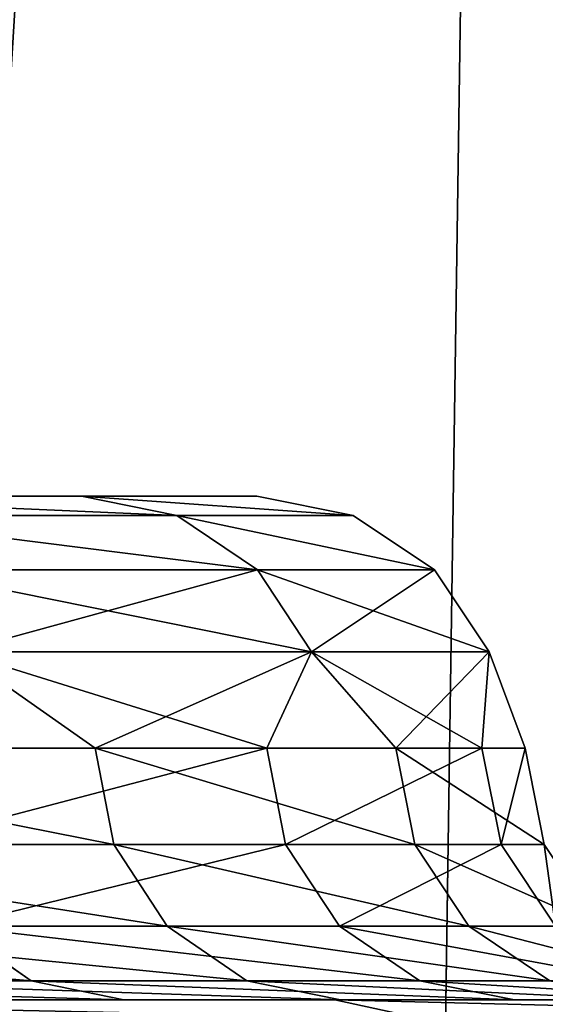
# Model space of a CAD drawing. Extents: x 0.03 to 6.33, y -5.07 to 0.
# Tile 443 of 454: x 5.82 to 5.9, y -1.65 to -1.5. Entities that reach past the tile are written whole.
import ezdxf

# ---------------------------------------------------------------- set-up
doc = ezdxf.new("R2010")
doc.units = 0
doc.header["$MEASUREMENT"] = 0
doc.layers.get('0').update_dxf_attribs({"linetype": 'CONTINUOUS'})

# ---------------------------------------------------------------- blocks, each defined once
blk = doc.blocks.new('KINKIET_CERAMICZNY_222_STL')
at = {"color": 0}
for p, q in [((5.90874, 0, -1.5748), (5.8838, -1.69291, -1.61724)), ((5.90874, 0, -1.5748), (5.8838, -1.69291, -1.61724)), ((5.7728, -1.5748, -0.67104), (5.8274, -1.5748, -0.4054)), ((5.8274, -1.5748, 0.4054), (5.7728, -1.5748, 0.67104)), ((5.7728, -1.5748, -0.67104), (5.8274, -1.5748, -0.4054)), ((5.8274, -1.5748, 0.4054), (5.7728, -1.5748, 0.67104)), ((5.8274, -1.5748, -0.4054), (5.85483, -1.5748, -0.1356)), ((5.85483, -1.5748, 0.1356), (5.8274, -1.5748, 0.4054)), ((5.84229, -1.5778, -0.40768), (5.8274, -1.5748, -0.4054)), ((5.84229, -1.5778, -0.40768), (5.8274, -1.5748, -0.4054)), ((5.8274, -1.5748, -0.4054), (5.85483, -1.5748, -0.1356)), ((5.84229, -1.5778, 0.40768), (5.8274, -1.5748, 0.4054)), ((5.85483, -1.5748, 0.1356), (5.8274, -1.5748, 0.4054)), ((5.84229, -1.5778, 0.40768), (5.8274, -1.5748, 0.4054)), ((5.85483, -1.5748, -0.1356), (5.85483, -1.5748, 0.1356)), ((5.86988, -1.5778, -0.13636), (5.85483, -1.5748, -0.1356)), ((5.86988, -1.5778, -0.13636), (5.85483, -1.5748, -0.1356)), ((5.86988, -1.5778, 0.13636), (5.85483, -1.5748, 0.1356)), ((5.85483, -1.5748, -0.1356), (5.85483, -1.5748, 0.1356)), ((5.86988, -1.5778, 0.13636), (5.85483, -1.5748, 0.1356)), ((5.78739, -1.5778, -0.67481), (5.84229, -1.5778, -0.40768)), ((5.84229, -1.5778, 0.40768), (5.78739, -1.5778, 0.67481)), ((5.84229, -1.5778, 0.40768), (5.78739, -1.5778, 0.67481)), ((5.78739, -1.5778, -0.67481), (5.84229, -1.5778, -0.40768)), ((5.84229, -1.5778, -0.40768), (5.86988, -1.5778, -0.13636)), ((5.86988, -1.5778, 0.13636), (5.84229, -1.5778, 0.40768)), ((5.84229, -1.5778, 0.40768), (5.85491, -1.58633, 0.40961)), ((5.84229, -1.5778, 0.40768), (5.85491, -1.58633, 0.40961)), ((5.86988, -1.5778, 0.13636), (5.84229, -1.5778, 0.40768)), ((5.84229, -1.5778, -0.40768), (5.86988, -1.5778, -0.13636)), ((5.84229, -1.5778, -0.40768), (5.85491, -1.58633, -0.40961)), ((5.84229, -1.5778, -0.40768), (5.85491, -1.58633, -0.40961)), ((5.86988, -1.5778, -0.13636), (5.86988, -1.5778, 0.13636)), ((5.86988, -1.5778, 0.13636), (5.88263, -1.58633, 0.13701)), ((5.86988, -1.5778, 0.13636), (5.88263, -1.58633, 0.13701)), ((5.86988, -1.5778, -0.13636), (5.86988, -1.5778, 0.13636)), ((5.86988, -1.5778, -0.13636), (5.88263, -1.58633, -0.13701)), ((5.86988, -1.5778, -0.13636), (5.88263, -1.58633, -0.13701)), ((5.85491, -1.58633, 0.40961), (5.79975, -1.58633, 0.67802)), ((5.79975, -1.58633, -0.67802), (5.85491, -1.58633, -0.40961)), ((5.85491, -1.58633, 0.40961), (5.79975, -1.58633, 0.67802)), ((5.79975, -1.58633, -0.67802), (5.85491, -1.58633, -0.40961)), ((5.88263, -1.58633, 0.13701), (5.85491, -1.58633, 0.40961)), ((5.85491, -1.58633, -0.40961), (5.88263, -1.58633, -0.13701)), ((5.85491, -1.58633, 0.40961), (5.86335, -1.59911, 0.41091)), ((5.85491, -1.58633, 0.40961), (5.86335, -1.59911, 0.41091)), ((5.88263, -1.58633, 0.13701), (5.85491, -1.58633, 0.40961)), ((5.85491, -1.58633, -0.40961), (5.88263, -1.58633, -0.13701)), ((5.85491, -1.58633, -0.40961), (5.86335, -1.59911, -0.41091)), ((5.85491, -1.58633, -0.40961), (5.86335, -1.59911, -0.41091)), ((5.88263, -1.58633, -0.13701), (5.88263, -1.58633, 0.13701)), ((5.88263, -1.58633, 0.13701), (5.89116, -1.59911, 0.13744)), ((5.88263, -1.58633, 0.13701), (5.89116, -1.59911, 0.13744)), ((5.88263, -1.58633, -0.13701), (5.88263, -1.58633, 0.13701)), ((5.88263, -1.58633, -0.13701), (5.89116, -1.59911, -0.13744)), ((5.88263, -1.58633, -0.13701), (5.89116, -1.59911, -0.13744)), ((5.86335, -1.59911, 0.41091), (5.80802, -1.59911, 0.68016)), ((5.80802, -1.59911, -0.68016), (5.86335, -1.59911, -0.41091)), ((5.85637, -1.61417, -0.47172), (5.80802, -1.59911, -0.68016)), ((5.85637, -1.61417, -0.47172), (5.80802, -1.59911, -0.68016)), ((5.80802, -1.59911, -0.68016), (5.86335, -1.59911, -0.41091)), ((5.82953, -1.61417, 0.60449), (5.80802, -1.59911, 0.68016)), ((5.86335, -1.59911, 0.41091), (5.80802, -1.59911, 0.68016)), ((5.82953, -1.61417, 0.60449), (5.80802, -1.59911, 0.68016)), ((5.82953, -1.61417, 0.60449), (5.86335, -1.59911, 0.41091)), ((5.82953, -1.61417, 0.60449), (5.86335, -1.59911, 0.41091)), ((5.85637, -1.61417, -0.47172), (5.86335, -1.59911, -0.41091)), ((5.85637, -1.61417, -0.47172), (5.86335, -1.59911, -0.41091)), ((5.89116, -1.59911, 0.13744), (5.86335, -1.59911, 0.41091)), ((5.86335, -1.59911, -0.41091), (5.89116, -1.59911, -0.13744)), ((5.89004, -1.61417, -0.20301), (5.86335, -1.59911, -0.41091)), ((5.89004, -1.61417, -0.20301), (5.86335, -1.59911, -0.41091)), ((5.86335, -1.59911, -0.41091), (5.89116, -1.59911, -0.13744)), ((5.87655, -1.61417, 0.33778), (5.86335, -1.59911, 0.41091)), ((5.89116, -1.59911, 0.13744), (5.86335, -1.59911, 0.41091)), ((5.87655, -1.61417, 0.33778), (5.86335, -1.59911, 0.41091)), ((5.87655, -1.61417, 0.33778), (5.89116, -1.59911, 0.13744)), ((5.87655, -1.61417, 0.33778), (5.89116, -1.59911, 0.13744)), ((5.89004, -1.61417, -0.20301), (5.89116, -1.59911, -0.13744)), ((5.89004, -1.61417, -0.20301), (5.89116, -1.59911, -0.13744)), ((5.89116, -1.59911, -0.13744), (5.89116, -1.59911, 0.13744)), ((5.89679, -1.61417, 0.06773), (5.89116, -1.59911, -0.13744)), ((5.89679, -1.61417, 0.06773), (5.89116, -1.59911, -0.13744)), ((5.89679, -1.61417, 0.06773), (5.89116, -1.59911, 0.13744)), ((5.89116, -1.59911, -0.13744), (5.89116, -1.59911, 0.13744)), ((5.89679, -1.61417, 0.06773), (5.89116, -1.59911, 0.13744)), ((5.75618, -1.61417, 0.86518), (5.82953, -1.61417, 0.60449)), ((5.75618, -1.61417, 0.86518), (5.82953, -1.61417, 0.60449)), ((5.85637, -1.61417, -0.47172), (5.79611, -1.61417, -0.73575)), ((5.85637, -1.61417, -0.47172), (5.79611, -1.61417, -0.73575)), ((5.82953, -1.61417, 0.60449), (5.83245, -1.62924, 0.60515)), ((5.82953, -1.61417, 0.60449), (5.87655, -1.61417, 0.33778)), ((5.82953, -1.61417, 0.60449), (5.83245, -1.62924, 0.60515)), ((5.82953, -1.61417, 0.60449), (5.87655, -1.61417, 0.33778)), ((5.89004, -1.61417, -0.20301), (5.85637, -1.61417, -0.47172)), ((5.85637, -1.61417, -0.47172), (5.85932, -1.62924, -0.47224)), ((5.85637, -1.61417, -0.47172), (5.85932, -1.62924, -0.47224)), ((5.89004, -1.61417, -0.20301), (5.85637, -1.61417, -0.47172)), ((5.87655, -1.61417, 0.33778), (5.87953, -1.62924, 0.33816)), ((5.87655, -1.61417, 0.33778), (5.89679, -1.61417, 0.06773)), ((5.87655, -1.61417, 0.33778), (5.87953, -1.62924, 0.33816)), ((5.87655, -1.61417, 0.33778), (5.89679, -1.61417, 0.06773)), ((5.89679, -1.61417, 0.06773), (5.89004, -1.61417, -0.20301)), ((5.89004, -1.61417, -0.20301), (5.89303, -1.62924, -0.20323)), ((5.89004, -1.61417, -0.20301), (5.89303, -1.62924, -0.20323)), ((5.89679, -1.61417, 0.06773), (5.89004, -1.61417, -0.20301)), ((5.89679, -1.61417, 0.06773), (5.89979, -1.62924, 0.0678)), ((5.89679, -1.61417, 0.06773), (5.89979, -1.62924, 0.0678)), ((5.83245, -1.62924, 0.60515), (5.75902, -1.62924, 0.86613)), ((5.83245, -1.62924, 0.60515), (5.75902, -1.62924, 0.86613)), ((5.79899, -1.62924, -0.73656), (5.85932, -1.62924, -0.47224)), ((5.79899, -1.62924, -0.73656), (5.85932, -1.62924, -0.47224)), ((5.87953, -1.62924, 0.33816), (5.83245, -1.62924, 0.60515)), ((5.84077, -1.64201, 0.60705), (5.83245, -1.62924, 0.60515)), ((5.87953, -1.62924, 0.33816), (5.83245, -1.62924, 0.60515)), ((5.84077, -1.64201, 0.60705), (5.83245, -1.62924, 0.60515)), ((5.85932, -1.62924, -0.47224), (5.89303, -1.62924, -0.20323)), ((5.86772, -1.64201, -0.47372), (5.85932, -1.62924, -0.47224)), ((5.85932, -1.62924, -0.47224), (5.89303, -1.62924, -0.20323)), ((5.86772, -1.64201, -0.47372), (5.85932, -1.62924, -0.47224)), ((5.89979, -1.62924, 0.0678), (5.87953, -1.62924, 0.33816)), ((5.888, -1.64201, 0.33922), (5.87953, -1.62924, 0.33816)), ((5.89979, -1.62924, 0.0678), (5.87953, -1.62924, 0.33816)), ((5.888, -1.64201, 0.33922), (5.87953, -1.62924, 0.33816)), ((5.89303, -1.62924, -0.20323), (5.89979, -1.62924, 0.0678)), ((5.90154, -1.64201, -0.20387), (5.89303, -1.62924, -0.20323)), ((5.89303, -1.62924, -0.20323), (5.89979, -1.62924, 0.0678)), ((5.90154, -1.64201, -0.20387), (5.89303, -1.62924, -0.20323)), ((5.90832, -1.64201, 0.06801), (5.89979, -1.62924, 0.0678)), ((5.90832, -1.64201, 0.06801), (5.89979, -1.62924, 0.0678)), ((5.84077, -1.64201, 0.60705), (5.76711, -1.64201, 0.86885)), ((5.84077, -1.64201, 0.60705), (5.76711, -1.64201, 0.86885)), ((5.80721, -1.64201, -0.73887), (5.86772, -1.64201, -0.47372)), ((5.8195, -1.65055, -0.74233), (5.80721, -1.64201, -0.73887)), ((5.80721, -1.64201, -0.73887), (5.86772, -1.64201, -0.47372)), ((5.8195, -1.65055, -0.74233), (5.80721, -1.64201, -0.73887)), ((5.888, -1.64201, 0.33922), (5.84077, -1.64201, 0.60705)), ((5.85322, -1.65055, 0.60989), (5.84077, -1.64201, 0.60705)), ((5.888, -1.64201, 0.33922), (5.84077, -1.64201, 0.60705)), ((5.85322, -1.65055, 0.60989), (5.84077, -1.64201, 0.60705)), ((5.86772, -1.64201, -0.47372), (5.90154, -1.64201, -0.20387)), ((5.8803, -1.65055, -0.47594), (5.86772, -1.64201, -0.47372)), ((5.86772, -1.64201, -0.47372), (5.90154, -1.64201, -0.20387)), ((5.8803, -1.65055, -0.47594), (5.86772, -1.64201, -0.47372)), ((5.90832, -1.64201, 0.06801), (5.888, -1.64201, 0.33922)), ((5.90067, -1.65055, 0.34081), (5.888, -1.64201, 0.33922)), ((5.90832, -1.64201, 0.06801), (5.888, -1.64201, 0.33922)), ((5.90067, -1.65055, 0.34081), (5.888, -1.64201, 0.33922)), ((5.73248, -1.65055, -1.00134), (5.8195, -1.65055, -0.74233)), ((5.73248, -1.65055, -1.00134), (5.8195, -1.65055, -0.74233)), ((5.85322, -1.65055, 0.60989), (5.77922, -1.65055, 0.87292)), ((5.85322, -1.65055, 0.60989), (5.77922, -1.65055, 0.87292)), ((5.8195, -1.65055, -0.74233), (5.8803, -1.65055, -0.47594)), ((5.834, -1.65354, -0.74641), (5.8195, -1.65055, -0.74233)), ((5.8195, -1.65055, -0.74233), (5.8803, -1.65055, -0.47594)), ((5.834, -1.65354, -0.74641), (5.8195, -1.65055, -0.74233)), ((5.90067, -1.65055, 0.34081), (5.85322, -1.65055, 0.60989)), ((5.86791, -1.65354, 0.61325), (5.85322, -1.65055, 0.60989)), ((5.90067, -1.65055, 0.34081), (5.85322, -1.65055, 0.60989)), ((5.86791, -1.65354, 0.61325), (5.85322, -1.65055, 0.60989)), ((5.8803, -1.65055, -0.47594), (5.91428, -1.65055, -0.20482)), ((5.89514, -1.65354, -0.47856), (5.8803, -1.65055, -0.47594)), ((5.8803, -1.65055, -0.47594), (5.91428, -1.65055, -0.20482)), ((5.89514, -1.65354, -0.47856), (5.8803, -1.65055, -0.47594)), ((5.73826, -1.65354, -1.47638), (5.86702, -1.65354, -1.22662)), ((5.86702, -1.65354, 1.22662), (5.73826, -1.65354, 1.47638)), ((5.73826, -1.65354, -1.47638), (5.86702, -1.65354, -1.22662)), ((5.86702, -1.65354, 1.22662), (5.73826, -1.65354, 1.47638)), ((5.834, -1.65354, -0.74641), (5.7465, -1.65354, -1.00685)), ((5.834, -1.65354, -0.74641), (5.7465, -1.65354, -1.00685)), ((5.7935, -1.65354, 0.87772), (5.86791, -1.65354, 0.61325)), ((5.7935, -1.65354, 0.87772), (5.86791, -1.65354, 0.61325)), ((5.89514, -1.65354, -0.47856), (5.834, -1.65354, -0.74641)), ((5.89514, -1.65354, -0.47856), (5.834, -1.65354, -0.74641)), ((5.86702, -1.65354, -1.22662), (5.97146, -1.65354, -0.96575)), ((5.97146, -1.65354, 0.96575), (5.86702, -1.65354, 1.22662)), ((5.88073, -1.65654, -1.23288), (5.86702, -1.65354, -1.22662)), ((5.88073, -1.65654, -1.23288), (5.86702, -1.65354, -1.22662)), ((5.86702, -1.65354, -1.22662), (5.97146, -1.65354, -0.96575)), ((5.88073, -1.65654, 1.23288), (5.86702, -1.65354, 1.22662)), ((5.97146, -1.65354, 0.96575), (5.86702, -1.65354, 1.22662)), ((5.88073, -1.65654, 1.23288), (5.86702, -1.65354, 1.22662)), ((5.86791, -1.65354, 0.61325), (5.91562, -1.65354, 0.34268)), ((5.86791, -1.65354, 0.61325), (5.91562, -1.65354, 0.34268)), ((5.9293, -1.65354, -0.20595), (5.89514, -1.65354, -0.47856)), ((5.9293, -1.65354, -0.20595), (5.89514, -1.65354, -0.47856))]:
    blk.add_line(p, q, dxfattribs=at)
mesh = blk.add_polyface(dxfattribs=at)
corners = [(5.90874, 0, -1.5748), (5.72048, -1.69291, -1.86322), (5.67985, 0, -1.91736)]
mesh.append_faces([[corners[k] for k in face] for face in [(0, 1, 2)]], dxfattribs={"color": 0})
mesh = blk.add_polyface(dxfattribs=at)
corners = [(5.67985, 0, 1.91736), (5.80502, -1.69291, 1.74215), (5.90874, 0, 1.5748)]
mesh.append_faces([[corners[k] for k in face] for face in [(0, 1, 2)]], dxfattribs={"color": 0})
mesh = blk.add_polyface(dxfattribs=at)
corners = [(5.90874, 0, -1.5748), (5.8838, -1.69291, -1.61724), (5.72048, -1.69291, -1.86322)]
mesh.append_faces([[corners[k] for k in face] for face in [(0, 1, 2)]], dxfattribs={"color": 0})
mesh = blk.add_polyface(dxfattribs=at)
corners = [(5.90874, 0, 1.5748), (5.80502, -1.69291, 1.74215), (5.90874, -1.69291, 1.5748)]
mesh.append_faces([[corners[k] for k in face] for face in [(0, 1, 2)]], dxfattribs={"color": 0})
mesh = blk.add_polyface(dxfattribs=at)
corners = [(5.90874, 0, -1.5748), (5.90874, -1.69291, -1.5748), (5.8838, -1.69291, -1.61724)]
mesh.append_faces([[corners[k] for k in face] for face in [(0, 1, 2)]], dxfattribs={"color": 0})
mesh = blk.add_polyface(dxfattribs=at)
corners = [(3.45195, -1.5748, -2.66343), (2.91026, -1.5748, -2.66343), (3.1811, -1.5748, -2.67717), (3.72001, -1.5748, -2.62236), (2.64219, -1.5748, -2.62236), (3.98255, -1.5748, -2.55439), (2.37966, -1.5748, -2.55439), (4.23686, -1.5748, -2.4602), (3.1811, -1.5748, -2.48031), (3.44037, -1.5748, -2.46673), (3.69679, -1.5748, -2.42611), (4.48034, -1.5748, -2.34077), (3.94756, -1.5748, -2.35892), (4.18994, -1.5748, -2.26588), (4.71048, -1.5748, -2.19732), (4.42126, -1.5748, -2.14802), (4.92493, -1.5748, -2.03132), (4.63899, -1.5748, -2.00662), (5.12149, -1.5748, -1.84448), (4.84076, -1.5748, -1.84323), (5.29814, -1.5748, -1.63871), (5.02434, -1.5748, -1.65965), (5.18772, -1.5748, -1.45789), (5.45306, -1.5748, -1.41612), (5.32912, -1.5748, -1.24016), (5.58467, -1.5748, -1.17901), (5.44698, -1.5748, -1.00883), (5.69162, -1.5748, -0.92979), (5.54002, -1.5748, -0.76646), (5.7728, -1.5748, -0.67104), (5.60722, -1.5748, -0.51569), (5.8274, -1.5748, -0.4054), (5.64783, -1.5748, -0.25926), (5.85483, -1.5748, -0.1356), (5.66142, -1.5748), (5.85483, -1.5748, 0.1356), (5.64783, -1.5748, 0.25926), (5.8274, -1.5748, 0.4054), (5.60722, -1.5748, 0.51569), (5.7728, -1.5748, 0.67104), (5.54002, -1.5748, 0.76646), (5.69162, -1.5748, 0.92979), (5.44698, -1.5748, 1.00883), (5.58467, -1.5748, 1.17901), (5.32912, -1.5748, 1.24016), (5.45306, -1.5748, 1.41612), (5.18772, -1.5748, 1.45789), (5.29814, -1.5748, 1.63871), (5.02434, -1.5748, 1.65965), (5.12149, -1.5748, 1.84448), (4.84076, -1.5748, 1.84323), (4.63899, -1.5748, 2.00662), (4.92493, -1.5748, 2.03132), (4.42126, -1.5748, 2.14802), (4.71048, -1.5748, 2.19732), (4.18994, -1.5748, 2.26588), (4.48034, -1.5748, 2.34077), (3.94756, -1.5748, 2.35892), (4.23686, -1.5748, 2.4602), (3.69679, -1.5748, 2.42611), (3.44037, -1.5748, 2.46673), (3.98255, -1.5748, 2.55439), (3.1811, -1.5748, 2.48031), (2.12535, -1.5748, -2.4602), (2.92184, -1.5748, -2.46673), (2.66542, -1.5748, -2.42611), (1.88187, -1.5748, -2.34077), (2.41464, -1.5748, -2.35892), (2.17227, -1.5748, -2.26588), (1.65172, -1.5748, -2.19732), (1.94094, -1.5748, -2.14802), (1.43727, -1.5748, -2.03132), (1.72321, -1.5748, -2.00662), (1.24071, -1.5748, -1.84448), (1.52145, -1.5748, -1.84323), (1.06406, -1.5748, -1.63871), (1.33787, -1.5748, -1.65965), (1.17449, -1.5748, -1.45789), (0.90914, -1.5748, -1.41612), (1.03309, -1.5748, -1.24016), (0.77753, -1.5748, -1.17901), (0.91522, -1.5748, -1.00883), (0.67058, -1.5748, -0.92979), (0.82218, -1.5748, -0.76646), (0.5894, -1.5748, -0.67104), (0.75499, -1.5748, -0.51569), (0.53481, -1.5748, -0.4054), (0.71437, -1.5748, -0.25926), (0.50737, -1.5748, -0.1356), (0.70079, -1.5748), (0.50737, -1.5748, 0.1356), (0.71437, -1.5748, 0.25926), (0.53481, -1.5748, 0.4054), (0.75499, -1.5748, 0.51569), (0.5894, -1.5748, 0.67104), (0.82218, -1.5748, 0.76646), (0.67058, -1.5748, 0.92979), (0.91522, -1.5748, 1.00883), (0.77753, -1.5748, 1.17901), (1.03309, -1.5748, 1.24016), (0.90914, -1.5748, 1.41612), (1.17449, -1.5748, 1.45789), (1.06406, -1.5748, 1.63871), (1.33787, -1.5748, 1.65965), (1.24071, -1.5748, 1.84448), (1.52145, -1.5748, 1.84323), (1.72321, -1.5748, 2.00662), (1.43727, -1.5748, 2.03132), (1.94094, -1.5748, 2.14802), (1.65172, -1.5748, 2.19732), (2.17227, -1.5748, 2.26588), (1.88187, -1.5748, 2.34077), (2.41464, -1.5748, 2.35892), (2.12535, -1.5748, 2.4602), (2.66542, -1.5748, 2.42611), (2.92184, -1.5748, 2.46673), (2.37966, -1.5748, 2.55439), (3.72001, -1.5748, 2.62236), (2.64219, -1.5748, 2.62236), (3.45195, -1.5748, 2.66343), (2.91026, -1.5748, 2.66343), (3.1811, -1.5748, 2.67717)]
mesh.append_faces([[corners[k] for k in face] for face in [(0, 1, 2), (120, 119, 121)]], dxfattribs={"vtx0": -1, "color": 0})
mesh.append_faces([[corners[k] for k in face] for face in [(1, 3, 4), (4, 5, 6), (8, 7, 9), (9, 7, 10), (10, 11, 12), (12, 11, 13), (13, 14, 15), (15, 16, 17), (17, 18, 19), (19, 20, 21), (21, 20, 22), (22, 23, 24), (24, 25, 26), (26, 27, 28), (28, 29, 30), (30, 31, 32), (32, 33, 34), (34, 35, 36), (36, 37, 38), (38, 39, 40), (40, 41, 42), (42, 43, 44), (44, 45, 46), (46, 47, 48), (48, 49, 50), (50, 49, 51), (51, 52, 53), (53, 54, 55), (55, 56, 57), (57, 58, 59), (59, 58, 60), (60, 61, 62), (63, 65, 66), (66, 68, 69), (69, 70, 71), (71, 72, 73), (73, 74, 75), (75, 77, 78), (78, 79, 80), (80, 81, 82), (82, 83, 84), (84, 85, 86), (86, 87, 88), (88, 89, 90), (90, 91, 92), (92, 93, 94), (94, 95, 96), (96, 97, 98), (98, 99, 100), (100, 101, 102), (102, 103, 104), (104, 106, 107), (107, 108, 109), (109, 110, 111), (111, 112, 113), (113, 115, 116), (116, 117, 118), (118, 119, 120)]], dxfattribs={"vtx0": -1, "vtx1": -1, "color": 0})
mesh.append_faces([[corners[k] for k in face] for face in [(6, 7, 8), (116, 62, 61)]], dxfattribs={"vtx0": -1, "vtx1": -1, "vtx2": -1, "color": 0})
mesh.append_faces([[corners[k] for k in face] for face in [(1, 0, 3), (4, 3, 5), (6, 5, 7), (10, 7, 11), (13, 11, 14), (15, 14, 16), (17, 16, 18), (19, 18, 20), (22, 20, 23), (24, 23, 25), (26, 25, 27), (28, 27, 29), (30, 29, 31), (32, 31, 33), (34, 33, 35), (36, 35, 37), (38, 37, 39), (40, 39, 41), (42, 41, 43), (44, 43, 45), (46, 45, 47), (48, 47, 49), (51, 49, 52), (53, 52, 54), (55, 54, 56), (57, 56, 58), (60, 58, 61), (8, 63, 6), (63, 8, 64), (63, 64, 65), (66, 65, 67), (66, 67, 68), (69, 68, 70), (71, 70, 72), (73, 72, 74), (75, 74, 76), (75, 76, 77), (78, 77, 79), (80, 79, 81), (82, 81, 83), (84, 83, 85), (86, 85, 87), (88, 87, 89), (90, 89, 91), (92, 91, 93), (94, 93, 95), (96, 95, 97), (98, 97, 99), (100, 99, 101), (102, 101, 103), (104, 103, 105), (104, 105, 106), (107, 106, 108), (109, 108, 110), (111, 110, 112), (113, 112, 114), (113, 114, 115), (116, 115, 62), (116, 61, 117), (118, 117, 119)]], dxfattribs={"vtx0": -1, "vtx2": -1, "color": 0})
mesh = blk.add_polyface(dxfattribs=at)
corners = [(5.84229, -1.5778, -0.40768), (5.7728, -1.5748, -0.67104), (5.78739, -1.5778, -0.67481), (5.8274, -1.5748, -0.4054)]
mesh.append_faces([[corners[k] for k in face] for face in [(0, 1, 2), (1, 0, 3)]], dxfattribs={"vtx0": -1, "color": 0})
mesh = blk.add_polyface(dxfattribs=at)
corners = [(5.84229, -1.5778, 0.40768), (5.7728, -1.5748, 0.67104), (5.8274, -1.5748, 0.4054), (5.78739, -1.5778, 0.67481)]
mesh.append_faces([[corners[k] for k in face] for face in [(0, 1, 2), (1, 0, 3)]], dxfattribs={"vtx0": -1, "color": 0})
mesh = blk.add_polyface(dxfattribs=at)
corners = [(5.86988, -1.5778, -0.13636), (5.8274, -1.5748, -0.4054), (5.84229, -1.5778, -0.40768), (5.85483, -1.5748, -0.1356)]
mesh.append_faces([[corners[k] for k in face] for face in [(0, 1, 2), (1, 0, 3)]], dxfattribs={"vtx0": -1, "color": 0})
mesh = blk.add_polyface(dxfattribs=at)
corners = [(5.86988, -1.5778, 0.13636), (5.8274, -1.5748, 0.4054), (5.85483, -1.5748, 0.1356), (5.84229, -1.5778, 0.40768)]
mesh.append_faces([[corners[k] for k in face] for face in [(0, 1, 2), (1, 0, 3)]], dxfattribs={"vtx0": -1, "color": 0})
mesh = blk.add_polyface(dxfattribs=at)
corners = [(5.86988, -1.5778, 0.13636), (5.85483, -1.5748, -0.1356), (5.86988, -1.5778, -0.13636), (5.85483, -1.5748, 0.1356)]
mesh.append_faces([[corners[k] for k in face] for face in [(0, 1, 2), (1, 0, 3)]], dxfattribs={"vtx0": -1, "color": 0})
mesh = blk.add_polyface(dxfattribs=at)
corners = [(5.85491, -1.58633, 0.40961), (5.78739, -1.5778, 0.67481), (5.84229, -1.5778, 0.40768), (5.79975, -1.58633, 0.67802)]
mesh.append_faces([[corners[k] for k in face] for face in [(0, 1, 2), (1, 0, 3)]], dxfattribs={"vtx0": -1, "color": 0})
mesh = blk.add_polyface(dxfattribs=at)
corners = [(5.85491, -1.58633, -0.40961), (5.78739, -1.5778, -0.67481), (5.79975, -1.58633, -0.67802), (5.84229, -1.5778, -0.40768)]
mesh.append_faces([[corners[k] for k in face] for face in [(0, 1, 2), (1, 0, 3)]], dxfattribs={"vtx0": -1, "color": 0})
mesh = blk.add_polyface(dxfattribs=at)
corners = [(5.88263, -1.58633, 0.13701), (5.84229, -1.5778, 0.40768), (5.86988, -1.5778, 0.13636), (5.85491, -1.58633, 0.40961)]
mesh.append_faces([[corners[k] for k in face] for face in [(0, 1, 2), (1, 0, 3)]], dxfattribs={"vtx0": -1, "color": 0})
mesh = blk.add_polyface(dxfattribs=at)
corners = [(5.88263, -1.58633, -0.13701), (5.84229, -1.5778, -0.40768), (5.85491, -1.58633, -0.40961), (5.86988, -1.5778, -0.13636)]
mesh.append_faces([[corners[k] for k in face] for face in [(0, 1, 2), (1, 0, 3)]], dxfattribs={"vtx0": -1, "color": 0})
mesh = blk.add_polyface(dxfattribs=at)
corners = [(5.88263, -1.58633, 0.13701), (5.86988, -1.5778, -0.13636), (5.88263, -1.58633, -0.13701), (5.86988, -1.5778, 0.13636)]
mesh.append_faces([[corners[k] for k in face] for face in [(0, 1, 2), (1, 0, 3)]], dxfattribs={"vtx0": -1, "color": 0})
mesh = blk.add_polyface(dxfattribs=at)
corners = [(5.79975, -1.58633, 0.67802), (5.86335, -1.59911, 0.41091), (5.80802, -1.59911, 0.68016), (5.85491, -1.58633, 0.40961)]
mesh.append_faces([[corners[k] for k in face] for face in [(0, 1, 2), (1, 0, 3)]], dxfattribs={"vtx0": -1, "color": 0})
mesh = blk.add_polyface(dxfattribs=at)
corners = [(5.85491, -1.58633, -0.40961), (5.80802, -1.59911, -0.68016), (5.86335, -1.59911, -0.41091), (5.79975, -1.58633, -0.67802)]
mesh.append_faces([[corners[k] for k in face] for face in [(0, 1, 2), (1, 0, 3)]], dxfattribs={"vtx0": -1, "color": 0})
mesh = blk.add_polyface(dxfattribs=at)
corners = [(5.85491, -1.58633, 0.40961), (5.89116, -1.59911, 0.13744), (5.86335, -1.59911, 0.41091), (5.88263, -1.58633, 0.13701)]
mesh.append_faces([[corners[k] for k in face] for face in [(0, 1, 2), (1, 0, 3)]], dxfattribs={"vtx0": -1, "color": 0})
mesh = blk.add_polyface(dxfattribs=at)
corners = [(5.88263, -1.58633, -0.13701), (5.86335, -1.59911, -0.41091), (5.89116, -1.59911, -0.13744), (5.85491, -1.58633, -0.40961)]
mesh.append_faces([[corners[k] for k in face] for face in [(0, 1, 2), (1, 0, 3)]], dxfattribs={"vtx0": -1, "color": 0})
mesh = blk.add_polyface(dxfattribs=at)
corners = [(5.88263, -1.58633, 0.13701), (5.89116, -1.59911, -0.13744), (5.89116, -1.59911, 0.13744), (5.88263, -1.58633, -0.13701)]
mesh.append_faces([[corners[k] for k in face] for face in [(0, 1, 2), (1, 0, 3)]], dxfattribs={"vtx0": -1, "color": 0})
mesh = blk.add_polyface(dxfattribs=at)
corners = [(5.80802, -1.59911, 0.68016), (5.82953, -1.61417, 0.60449), (5.75618, -1.61417, 0.86518)]
mesh.append_faces([[corners[k] for k in face] for face in [(0, 1, 2)]], dxfattribs={"color": 0})
mesh = blk.add_polyface(dxfattribs=at)
corners = [(5.80802, -1.59911, -0.68016), (5.79611, -1.61417, -0.73575), (5.85637, -1.61417, -0.47172)]
mesh.append_faces([[corners[k] for k in face] for face in [(0, 1, 2)]], dxfattribs={"color": 0})
mesh = blk.add_polyface(dxfattribs=at)
corners = [(5.80802, -1.59911, -0.68016), (5.85637, -1.61417, -0.47172), (5.86335, -1.59911, -0.41091)]
mesh.append_faces([[corners[k] for k in face] for face in [(0, 1, 2)]], dxfattribs={"color": 0})
mesh = blk.add_polyface(dxfattribs=at)
corners = [(5.86335, -1.59911, 0.41091), (5.82953, -1.61417, 0.60449), (5.80802, -1.59911, 0.68016)]
mesh.append_faces([[corners[k] for k in face] for face in [(0, 1, 2)]], dxfattribs={"color": 0})
mesh = blk.add_polyface(dxfattribs=at)
corners = [(5.86335, -1.59911, 0.41091), (5.87655, -1.61417, 0.33778), (5.82953, -1.61417, 0.60449)]
mesh.append_faces([[corners[k] for k in face] for face in [(0, 1, 2)]], dxfattribs={"color": 0})
mesh = blk.add_polyface(dxfattribs=at)
corners = [(5.86335, -1.59911, -0.41091), (5.85637, -1.61417, -0.47172), (5.89004, -1.61417, -0.20301)]
mesh.append_faces([[corners[k] for k in face] for face in [(0, 1, 2)]], dxfattribs={"color": 0})
mesh = blk.add_polyface(dxfattribs=at)
corners = [(5.86335, -1.59911, -0.41091), (5.89004, -1.61417, -0.20301), (5.89116, -1.59911, -0.13744)]
mesh.append_faces([[corners[k] for k in face] for face in [(0, 1, 2)]], dxfattribs={"color": 0})
mesh = blk.add_polyface(dxfattribs=at)
corners = [(5.89116, -1.59911, 0.13744), (5.87655, -1.61417, 0.33778), (5.86335, -1.59911, 0.41091)]
mesh.append_faces([[corners[k] for k in face] for face in [(0, 1, 2)]], dxfattribs={"color": 0})
mesh = blk.add_polyface(dxfattribs=at)
corners = [(5.89116, -1.59911, 0.13744), (5.89679, -1.61417, 0.06773), (5.87655, -1.61417, 0.33778)]
mesh.append_faces([[corners[k] for k in face] for face in [(0, 1, 2)]], dxfattribs={"color": 0})
mesh = blk.add_polyface(dxfattribs=at)
corners = [(5.89116, -1.59911, -0.13744), (5.89004, -1.61417, -0.20301), (5.89679, -1.61417, 0.06773)]
mesh.append_faces([[corners[k] for k in face] for face in [(0, 1, 2)]], dxfattribs={"color": 0})
mesh = blk.add_polyface(dxfattribs=at)
corners = [(5.89116, -1.59911, -0.13744), (5.89679, -1.61417, 0.06773), (5.89116, -1.59911, 0.13744)]
mesh.append_faces([[corners[k] for k in face] for face in [(0, 1, 2)]], dxfattribs={"color": 0})
mesh = blk.add_polyface(dxfattribs=at)
corners = [(5.75618, -1.61417, 0.86518), (5.83245, -1.62924, 0.60515), (5.75902, -1.62924, 0.86613), (5.82953, -1.61417, 0.60449)]
mesh.append_faces([[corners[k] for k in face] for face in [(0, 1, 2), (1, 0, 3)]], dxfattribs={"vtx0": -1, "color": 0})
mesh = blk.add_polyface(dxfattribs=at)
corners = [(5.85637, -1.61417, -0.47172), (5.79899, -1.62924, -0.73656), (5.85932, -1.62924, -0.47224), (5.79611, -1.61417, -0.73575)]
mesh.append_faces([[corners[k] for k in face] for face in [(0, 1, 2), (1, 0, 3)]], dxfattribs={"vtx0": -1, "color": 0})
mesh = blk.add_polyface(dxfattribs=at)
corners = [(5.82953, -1.61417, 0.60449), (5.87953, -1.62924, 0.33816), (5.83245, -1.62924, 0.60515), (5.87655, -1.61417, 0.33778)]
mesh.append_faces([[corners[k] for k in face] for face in [(0, 1, 2), (1, 0, 3)]], dxfattribs={"vtx0": -1, "color": 0})
mesh = blk.add_polyface(dxfattribs=at)
corners = [(5.89004, -1.61417, -0.20301), (5.85932, -1.62924, -0.47224), (5.89303, -1.62924, -0.20323), (5.85637, -1.61417, -0.47172)]
mesh.append_faces([[corners[k] for k in face] for face in [(0, 1, 2), (1, 0, 3)]], dxfattribs={"vtx0": -1, "color": 0})
mesh = blk.add_polyface(dxfattribs=at)
corners = [(5.87655, -1.61417, 0.33778), (5.89979, -1.62924, 0.0678), (5.87953, -1.62924, 0.33816), (5.89679, -1.61417, 0.06773)]
mesh.append_faces([[corners[k] for k in face] for face in [(0, 1, 2), (1, 0, 3)]], dxfattribs={"vtx0": -1, "color": 0})
mesh = blk.add_polyface(dxfattribs=at)
corners = [(5.89679, -1.61417, 0.06773), (5.89303, -1.62924, -0.20323), (5.89979, -1.62924, 0.0678), (5.89004, -1.61417, -0.20301)]
mesh.append_faces([[corners[k] for k in face] for face in [(0, 1, 2), (1, 0, 3)]], dxfattribs={"vtx0": -1, "color": 0})
mesh = blk.add_polyface(dxfattribs=at)
corners = [(5.75902, -1.62924, 0.86613), (5.84077, -1.64201, 0.60705), (5.76711, -1.64201, 0.86885), (5.83245, -1.62924, 0.60515)]
mesh.append_faces([[corners[k] for k in face] for face in [(0, 1, 2), (1, 0, 3)]], dxfattribs={"vtx0": -1, "color": 0})
mesh = blk.add_polyface(dxfattribs=at)
corners = [(5.85932, -1.62924, -0.47224), (5.80721, -1.64201, -0.73887), (5.86772, -1.64201, -0.47372), (5.79899, -1.62924, -0.73656)]
mesh.append_faces([[corners[k] for k in face] for face in [(0, 1, 2), (1, 0, 3)]], dxfattribs={"vtx0": -1, "color": 0})
mesh = blk.add_polyface(dxfattribs=at)
corners = [(5.83245, -1.62924, 0.60515), (5.888, -1.64201, 0.33922), (5.84077, -1.64201, 0.60705), (5.87953, -1.62924, 0.33816)]
mesh.append_faces([[corners[k] for k in face] for face in [(0, 1, 2), (1, 0, 3)]], dxfattribs={"vtx0": -1, "color": 0})
mesh = blk.add_polyface(dxfattribs=at)
corners = [(5.89303, -1.62924, -0.20323), (5.86772, -1.64201, -0.47372), (5.90154, -1.64201, -0.20387), (5.85932, -1.62924, -0.47224)]
mesh.append_faces([[corners[k] for k in face] for face in [(0, 1, 2), (1, 0, 3)]], dxfattribs={"vtx0": -1, "color": 0})
mesh = blk.add_polyface(dxfattribs=at)
corners = [(5.87953, -1.62924, 0.33816), (5.90832, -1.64201, 0.06801), (5.888, -1.64201, 0.33922), (5.89979, -1.62924, 0.0678)]
mesh.append_faces([[corners[k] for k in face] for face in [(0, 1, 2), (1, 0, 3)]], dxfattribs={"vtx0": -1, "color": 0})
mesh = blk.add_polyface(dxfattribs=at)
corners = [(5.89979, -1.62924, 0.0678), (5.90154, -1.64201, -0.20387), (5.90832, -1.64201, 0.06801), (5.89303, -1.62924, -0.20323)]
mesh.append_faces([[corners[k] for k in face] for face in [(0, 1, 2), (1, 0, 3)]], dxfattribs={"vtx0": -1, "color": 0})
mesh = blk.add_polyface(dxfattribs=at)
corners = [(5.8195, -1.65055, -0.74233), (5.72059, -1.64201, -0.99667), (5.73248, -1.65055, -1.00134), (5.80721, -1.64201, -0.73887)]
mesh.append_faces([[corners[k] for k in face] for face in [(0, 1, 2), (1, 0, 3)]], dxfattribs={"vtx0": -1, "color": 0})
mesh = blk.add_polyface(dxfattribs=at)
corners = [(5.85322, -1.65055, 0.60989), (5.76711, -1.64201, 0.86885), (5.84077, -1.64201, 0.60705), (5.77922, -1.65055, 0.87292)]
mesh.append_faces([[corners[k] for k in face] for face in [(0, 1, 2), (1, 0, 3)]], dxfattribs={"vtx0": -1, "color": 0})
mesh = blk.add_polyface(dxfattribs=at)
corners = [(5.8803, -1.65055, -0.47594), (5.80721, -1.64201, -0.73887), (5.8195, -1.65055, -0.74233), (5.86772, -1.64201, -0.47372)]
mesh.append_faces([[corners[k] for k in face] for face in [(0, 1, 2), (1, 0, 3)]], dxfattribs={"vtx0": -1, "color": 0})
mesh = blk.add_polyface(dxfattribs=at)
corners = [(5.90067, -1.65055, 0.34081), (5.84077, -1.64201, 0.60705), (5.888, -1.64201, 0.33922), (5.85322, -1.65055, 0.60989)]
mesh.append_faces([[corners[k] for k in face] for face in [(0, 1, 2), (1, 0, 3)]], dxfattribs={"vtx0": -1, "color": 0})
mesh = blk.add_polyface(dxfattribs=at)
corners = [(5.91428, -1.65055, -0.20482), (5.86772, -1.64201, -0.47372), (5.8803, -1.65055, -0.47594), (5.90154, -1.64201, -0.20387)]
mesh.append_faces([[corners[k] for k in face] for face in [(0, 1, 2), (1, 0, 3)]], dxfattribs={"vtx0": -1, "color": 0})
mesh = blk.add_polyface(dxfattribs=at)
corners = [(5.92109, -1.65055, 0.06833), (5.888, -1.64201, 0.33922), (5.90832, -1.64201, 0.06801), (5.90067, -1.65055, 0.34081)]
mesh.append_faces([[corners[k] for k in face] for face in [(0, 1, 2), (1, 0, 3)]], dxfattribs={"vtx0": -1, "color": 0})
mesh = blk.add_polyface(dxfattribs=at)
corners = [(5.834, -1.65354, -0.74641), (5.73248, -1.65055, -1.00134), (5.7465, -1.65354, -1.00685), (5.8195, -1.65055, -0.74233)]
mesh.append_faces([[corners[k] for k in face] for face in [(0, 1, 2), (1, 0, 3)]], dxfattribs={"vtx0": -1, "color": 0})
mesh = blk.add_polyface(dxfattribs=at)
corners = [(5.86791, -1.65354, 0.61325), (5.77922, -1.65055, 0.87292), (5.85322, -1.65055, 0.60989), (5.7935, -1.65354, 0.87772)]
mesh.append_faces([[corners[k] for k in face] for face in [(0, 1, 2), (1, 0, 3)]], dxfattribs={"vtx0": -1, "color": 0})
mesh = blk.add_polyface(dxfattribs=at)
corners = [(5.89514, -1.65354, -0.47856), (5.8195, -1.65055, -0.74233), (5.834, -1.65354, -0.74641), (5.8803, -1.65055, -0.47594)]
mesh.append_faces([[corners[k] for k in face] for face in [(0, 1, 2), (1, 0, 3)]], dxfattribs={"vtx0": -1, "color": 0})
mesh = blk.add_polyface(dxfattribs=at)
corners = [(5.91562, -1.65354, 0.34268), (5.85322, -1.65055, 0.60989), (5.90067, -1.65055, 0.34081), (5.86791, -1.65354, 0.61325)]
mesh.append_faces([[corners[k] for k in face] for face in [(0, 1, 2), (1, 0, 3)]], dxfattribs={"vtx0": -1, "color": 0})
mesh = blk.add_polyface(dxfattribs=at)
corners = [(5.9293, -1.65354, -0.20595), (5.8803, -1.65055, -0.47594), (5.89514, -1.65354, -0.47856), (5.91428, -1.65055, -0.20482)]
mesh.append_faces([[corners[k] for k in face] for face in [(0, 1, 2), (1, 0, 3)]], dxfattribs={"vtx0": -1, "color": 0})
mesh = blk.add_polyface(dxfattribs=at)
corners = [(3.46178, -1.65354, -2.93939), (2.90042, -1.65354, -2.93939), (3.1811, -1.65354, -2.95276), (3.73992, -1.65354, -2.8994), (2.62229, -1.65354, -2.8994), (4.01299, -1.65354, -2.83315), (2.34921, -1.65354, -2.83315), (4.27853, -1.65354, -2.74124), (3.1811, -1.65354, -2.75591), (3.4555, -1.65354, -2.74221), (3.72717, -1.65354, -2.70126), (4.53413, -1.65354, -2.62451), (3.99342, -1.65354, -2.63347), (4.25159, -1.65354, -2.5395), (4.77748, -1.65354, -2.48402), (4.49913, -1.65354, -2.4203), (5.00637, -1.65354, -2.32102), (4.73356, -1.65354, -2.27704), (5.21874, -1.65354, -2.13701), (4.95256, -1.65354, -2.11115), (5.41265, -1.65354, -1.93364), (5.15396, -1.65354, -1.92427), (5.58635, -1.65354, -1.71277), (5.33576, -1.65354, -1.71828), (5.49613, -1.65354, -1.49521), (5.73826, -1.65354, -1.47638), (5.6335, -1.65354, -1.25727), (5.86702, -1.65354, -1.22662), (5.7465, -1.65354, -1.00685), (5.97146, -1.65354, -0.96575), (5.834, -1.65354, -0.74641), (6.05062, -1.65354, -0.69614), (5.89514, -1.65354, -0.47856), (6.1038, -1.65354, -0.42022), (5.9293, -1.65354, -0.20595), (6.13051, -1.65354, -0.1405), (5.93615, -1.65354, 0.06871), (6.13051, -1.65354, 0.1405), (5.91562, -1.65354, 0.34268), (6.1038, -1.65354, 0.42022), (5.86791, -1.65354, 0.61325), (6.05062, -1.65354, 0.69614), (5.7935, -1.65354, 0.87772), (5.97146, -1.65354, 0.96575), (5.69313, -1.65354, 1.13347), (5.86702, -1.65354, 1.22662), (5.56779, -1.65354, 1.37795), (5.73826, -1.65354, 1.47638), (5.41873, -1.65354, 1.60874), (5.58635, -1.65354, 1.71277), (5.24743, -1.65354, 1.82354), (5.41265, -1.65354, 1.93364), (5.05559, -1.65354, 2.02022), (5.21874, -1.65354, 2.13701), (4.84513, -1.65354, 2.19682), (5.00637, -1.65354, 2.32102), (4.61813, -1.65354, 2.35159), (4.77748, -1.65354, 2.48402), (4.37684, -1.65354, 2.48299), (4.12368, -1.65354, 2.5897), (4.53413, -1.65354, 2.62451), (3.86114, -1.65354, 2.67069), (4.27853, -1.65354, 2.74124), (3.59185, -1.65354, 2.72512), (3.31847, -1.65354, 2.75248), (4.01299, -1.65354, 2.83315), (3.04373, -1.65354, 2.75248), (2.08367, -1.65354, -2.74124), (2.9067, -1.65354, -2.74221), (2.63503, -1.65354, -2.70126), (1.82807, -1.65354, -2.62451), (2.36878, -1.65354, -2.63347), (2.11061, -1.65354, -2.5395), (1.58472, -1.65354, -2.48402), (1.86308, -1.65354, -2.4203), (1.35583, -1.65354, -2.32102), (1.62865, -1.65354, -2.27704), (1.14347, -1.65354, -2.13701), (1.40964, -1.65354, -2.11115), (0.94956, -1.65354, -1.93364), (1.20824, -1.65354, -1.92427), (0.77586, -1.65354, -1.71277), (1.02645, -1.65354, -1.71828), (0.86607, -1.65354, -1.49521), (0.62394, -1.65354, -1.47638), (0.7287, -1.65354, -1.25727), (0.49518, -1.65354, -1.22662), (0.6157, -1.65354, -1.00685), (0.39075, -1.65354, -0.96575), (0.5282, -1.65354, -0.74641), (0.31158, -1.65354, -0.69614), (0.46707, -1.65354, -0.47856), (0.2584, -1.65354, -0.42022), (0.4329, -1.65354, -0.20595), (0.23169, -1.65354, -0.1405), (0.42605, -1.65354, 0.06871), (0.23169, -1.65354, 0.1405), (0.44658, -1.65354, 0.34268), (0.2584, -1.65354, 0.42022), (0.49429, -1.65354, 0.61325), (0.31158, -1.65354, 0.69614), (0.5687, -1.65354, 0.87772), (0.39075, -1.65354, 0.96575), (0.66908, -1.65354, 1.13347), (0.49518, -1.65354, 1.22662), (0.79442, -1.65354, 1.37795), (0.62394, -1.65354, 1.47638), (0.94348, -1.65354, 1.60874), (0.77586, -1.65354, 1.71277), (1.11478, -1.65354, 1.82354), (0.94956, -1.65354, 1.93364), (1.30661, -1.65354, 2.02022), (1.14347, -1.65354, 2.13701), (1.51707, -1.65354, 2.19682), (1.35583, -1.65354, 2.32102), (1.74408, -1.65354, 2.35159), (1.58472, -1.65354, 2.48402), (1.98536, -1.65354, 2.48299), (2.23853, -1.65354, 2.5897), (1.82807, -1.65354, 2.62451), (2.50106, -1.65354, 2.67069), (2.08367, -1.65354, 2.74124), (2.77036, -1.65354, 2.72512), (2.34921, -1.65354, 2.83315), (3.73992, -1.65354, 2.8994), (2.62229, -1.65354, 2.8994), (3.46178, -1.65354, 2.93939), (2.90042, -1.65354, 2.93939), (3.1811, -1.65354, 2.95276)]
mesh.append_faces([[corners[k] for k in face] for face in [(0, 1, 2), (127, 126, 128)]], dxfattribs={"vtx0": -1, "color": 0})
mesh.append_faces([[corners[k] for k in face] for face in [(1, 3, 4), (4, 5, 6), (8, 7, 9), (9, 7, 10), (10, 11, 12), (12, 11, 13), (13, 14, 15), (15, 16, 17), (17, 18, 19), (19, 20, 21), (21, 22, 23), (23, 22, 24), (24, 25, 26), (26, 27, 28), (28, 29, 30), (30, 31, 32), (32, 33, 34), (34, 35, 36), (36, 37, 38), (38, 39, 40), (40, 41, 42), (42, 43, 44), (44, 45, 46), (46, 47, 48), (48, 49, 50), (50, 51, 52), (52, 53, 54), (54, 55, 56), (56, 57, 58), (58, 57, 59), (59, 60, 61), (61, 62, 63), (63, 62, 64), (64, 65, 66), (67, 69, 70), (70, 72, 73), (73, 74, 75), (75, 76, 77), (77, 78, 79), (79, 80, 81), (81, 83, 84), (84, 85, 86), (86, 87, 88), (88, 89, 90), (90, 91, 92), (92, 93, 94), (94, 95, 96), (96, 97, 98), (98, 99, 100), (100, 101, 102), (102, 103, 104), (104, 105, 106), (106, 107, 108), (108, 109, 110), (110, 111, 112), (112, 113, 114), (114, 115, 116), (116, 118, 119), (119, 120, 121), (121, 66, 123), (123, 124, 125), (125, 126, 127)]], dxfattribs={"vtx0": -1, "vtx1": -1, "color": 0})
mesh.append_faces([[corners[k] for k in face] for face in [(6, 7, 8), (123, 66, 65)]], dxfattribs={"vtx0": -1, "vtx1": -1, "vtx2": -1, "color": 0})
mesh.append_faces([[corners[k] for k in face] for face in [(1, 0, 3), (4, 3, 5), (6, 5, 7), (10, 7, 11), (13, 11, 14), (15, 14, 16), (17, 16, 18), (19, 18, 20), (21, 20, 22), (24, 22, 25), (26, 25, 27), (28, 27, 29), (30, 29, 31), (32, 31, 33), (34, 33, 35), (36, 35, 37), (38, 37, 39), (40, 39, 41), (42, 41, 43), (44, 43, 45), (46, 45, 47), (48, 47, 49), (50, 49, 51), (52, 51, 53), (54, 53, 55), (56, 55, 57), (59, 57, 60), (61, 60, 62), (64, 62, 65), (8, 67, 6), (67, 8, 68), (67, 68, 69), (70, 69, 71), (70, 71, 72), (73, 72, 74), (75, 74, 76), (77, 76, 78), (79, 78, 80), (81, 80, 82), (81, 82, 83), (84, 83, 85), (86, 85, 87), (88, 87, 89), (90, 89, 91), (92, 91, 93), (94, 93, 95), (96, 95, 97), (98, 97, 99), (100, 99, 101), (102, 101, 103), (104, 103, 105), (106, 105, 107), (108, 107, 109), (110, 109, 111), (112, 111, 113), (114, 113, 115), (116, 115, 117), (116, 117, 118), (119, 118, 120), (121, 120, 122), (121, 122, 66), (123, 65, 124), (125, 124, 126)]], dxfattribs={"vtx0": -1, "vtx2": -1, "color": 0})
mesh = blk.add_polyface(dxfattribs=at)
corners = [(5.88073, -1.65654, -1.23288), (5.73826, -1.65354, -1.47638), (5.75131, -1.65654, -1.48391), (5.86702, -1.65354, -1.22662)]
mesh.append_faces([[corners[k] for k in face] for face in [(0, 1, 2), (1, 0, 3)]], dxfattribs={"vtx0": -1, "color": 0})
mesh = blk.add_polyface(dxfattribs=at)
corners = [(5.88073, -1.65654, 1.23288), (5.73826, -1.65354, 1.47638), (5.86702, -1.65354, 1.22662), (5.75131, -1.65654, 1.48391)]
mesh.append_faces([[corners[k] for k in face] for face in [(0, 1, 2), (1, 0, 3)]], dxfattribs={"vtx0": -1, "color": 0})
mesh = blk.add_polyface(dxfattribs=at)
corners = [(5.9857, -1.65654, -0.97068), (5.86702, -1.65354, -1.22662), (5.88073, -1.65654, -1.23288), (5.97146, -1.65354, -0.96575)]
mesh.append_faces([[corners[k] for k in face] for face in [(0, 1, 2), (1, 0, 3)]], dxfattribs={"vtx0": -1, "color": 0})
mesh = blk.add_polyface(dxfattribs=at)
corners = [(5.9857, -1.65654, 0.97068), (5.86702, -1.65354, 1.22662), (5.97146, -1.65354, 0.96575), (5.88073, -1.65654, 1.23288)]
mesh.append_faces([[corners[k] for k in face] for face in [(0, 1, 2), (1, 0, 3)]], dxfattribs={"vtx0": -1, "color": 0})

msp = doc.modelspace()

# ---------------------------------------------------------------- block references
at = {"color": 0}
msp.add_blockref('KINKIET_CERAMICZNY_222_STL', (0, 0), dxfattribs=at)

doc.saveas('drawing.dxf')
